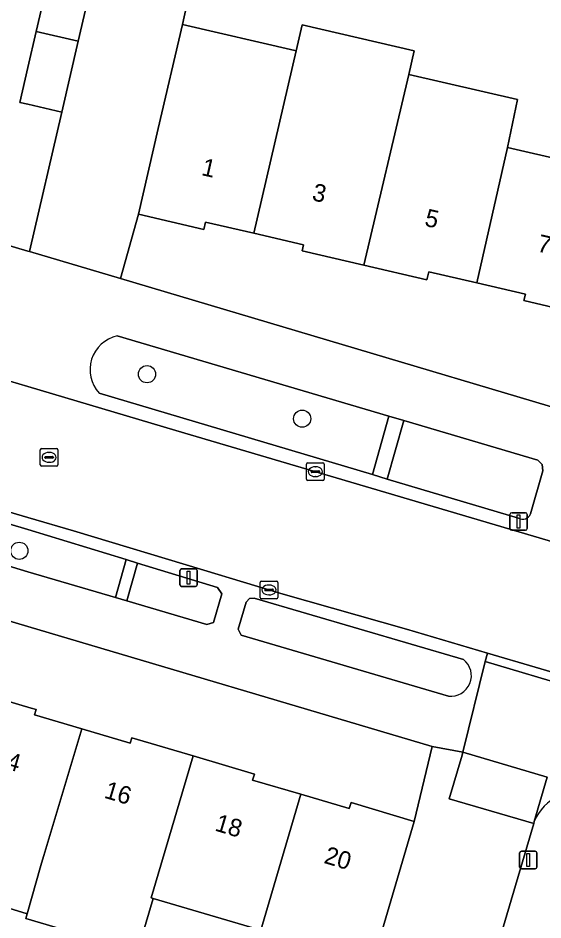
# Model space of a CAD drawing. Extents: x 161771 to 163125, y 382475 to 383179.
# Drawn here: x 162499.4 to 162529.3, y 382587.1 to 382638.4 of the extents above; entities that cross this region are included whole.
import ezdxf

# ---------------------------------------------------------------- set-up
doc = ezdxf.new("R2010")
doc.units = 0
for name, color, linetype in [('IMGEO_Boom', 7, 'Continuous'), ('IMGEO_Erf', 7, 'Continuous'), ('IMGEO_Groenvoorziening', 7, 'Continuous'), ('IMGEO_Haag', 7, 'Continuous'), ('IMGEO_Kolk', 7, 'Continuous'), ('IMGEO_Lichtmast', 7, 'Continuous'), ('IMGEO_Pand', 7, 'Continuous'), ('IMGEO_Pand_nummerreeks', 7, 'Continuous'), ('IMGEO_Rijbaan_lokaal_open', 7, 'Continuous'), ('IMGEO_Rioolput', 7, 'Continuous'), ('IMGEO_Voetpad_open', 7, 'Continuous')]:
    doc.layers.add(name, color=color, linetype=linetype)

msp = doc.modelspace()

# ---------------------------------------------------------------- linework, layer by layer
at = {"layer": 'IMGEO_Boom'}
for centre in [(162506.786, 382618.15), (162515.616, 382615.621), (162499.515, 382608.109)]:
    msp.add_circle(centre, 0.489, dxfattribs=at)
at = {"layer": 'IMGEO_Erf'}
for points in [[(162537.348, 382645.451), (162535.3, 382645.93), (162526.78, 382647.894), (162522.428, 382648.868), (162521.91, 382646.554), (162517.55, 382647.531), (162513.778, 382648.375), (162514.272, 382650.581), (162511.664, 382651.185), (162508.801, 382638.039), (162515.192, 382636.56), (162515.281, 382636.539), (162515.624, 382638.019), (162522, 382636.543), (162521.683, 382635.2), (162527.882, 382633.765), (162527.297, 382631.051), (162533.808, 382629.543)], [(162519.124, 382624.347), (162515.609, 382625.161), (162515.69, 382625.511), (162512.875, 382626.163), (162510.11, 382626.803), (162510.013, 382626.385), (162506.302, 382627.245), (162505.275, 382623.586), (162530.512, 382616.086), (162531.94, 382621.478), (162528.243, 382622.334), (162528.328, 382622.701), (162525.557, 382623.343), (162522.821, 382623.976), (162522.714, 382623.516)]]:
    msp.add_lwpolyline(points, close=True, dxfattribs=at)
for points in [[(162468.305, 382634.573), (162500, 382625.154), (162500.101, 382625.124), (162501.936, 382633.055), (162500, 382633.503), (162499.54, 382633.61), (162500, 382635.597), (162500.473, 382637.637), (162501.417, 382641.716)], [(162496.795, 382600.167), (162500.2, 382599.163), (162500.468, 382599.085), (162500.379, 382598.78), (162503.068, 382597.989), (162505.828, 382597.177), (162505.916, 382597.477), (162509.409, 382596.447), (162512.898, 382595.414), (162512.798, 382595.069), (162515.548, 382594.26), (162518.3, 382593.45), (162518.398, 382593.785), (162521.99, 382592.721), (162523.009, 382596.98), (162500, 382603.809), (162455.048, 382617.15)], [(162513.27, 382586.527), (162507.137, 382588.332), (162506.251, 382585.323), (162499.891, 382587.195), (162499.972, 382587.47), (162493.607, 382589.411)]]:
    msp.add_lwpolyline(points, dxfattribs=at)
at = {"layer": 'IMGEO_Groenvoorziening'}
for points in [[(162504.056, 382617.073), (162519.617, 382612.44), (162520.556, 382615.76), (162505.083, 382620.333)], [(162528.619, 382610.207), (162529.319, 382612.658), (162529.285, 382613.008), (162529.034, 382613.255), (162521.398, 382615.512), (162520.459, 382612.189), (162527.933, 382609.964)], [(162512.884, 382605.417), (162512.615, 382605.397), (162512.438, 382605.193), (162511.979, 382603.646), (162512.137, 382603.316), (162523.942, 382599.849)], [(162524.797, 382601.925), (162512.884, 382605.417)], [(162528.826, 382592.709), (162528.794, 382592.599), (162527.016, 382586.562), (162531.306, 382585.228), (162522.897, 382554.728), (162521.601, 382534.757), (162521.543, 382530.653), (162523.927, 382531.853), (162561.095, 382552.178), (162546.883, 382578.675)]]:
    msp.add_lwpolyline(points, dxfattribs=at)
for points in [[(162504.997, 382605.447), (162505.607, 382607.605), (162500, 382609.311), (162497.825, 382609.961), (162497.392, 382609.851), (162496.877, 382608.204), (162497.009, 382607.89), (162497.311, 382607.733), (162500, 382606.917)], [(162505.632, 382605.26), (162510.188, 382603.92), (162510.563, 382604.036), (162511.052, 382605.668), (162510.799, 382606.025), (162506.24, 382607.412)]]:
    msp.add_lwpolyline(points, close=True, dxfattribs=at)
for centre, radius, start, end in [((162505.522, 382618.403), 1.979, 102.8043, 222.2237), ((162528.17, 382610.386), 0.484, 240.7381, 338.2729), ((162524.084, 382601.004), 1.164, 262.9768, 52.2547), ((162531.378, 382591.657), 2.761, 72.3822, 157.5942)]:
    msp.add_arc(centre, radius, start, end, dxfattribs=at)
at = {"layer": 'IMGEO_Haag'}
for points in [[(162504.056, 382617.073), (162519.617, 382612.44), (162520.556, 382615.76), (162505.083, 382620.333)], [(162528.619, 382610.207), (162529.319, 382612.658), (162529.285, 382613.008), (162529.034, 382613.255), (162521.398, 382615.512), (162520.459, 382612.189), (162527.933, 382609.964)], [(162512.884, 382605.417), (162512.615, 382605.397), (162512.438, 382605.193), (162511.979, 382603.646), (162512.137, 382603.316), (162523.942, 382599.849)], [(162524.797, 382601.925), (162512.884, 382605.417)]]:
    msp.add_lwpolyline(points, dxfattribs=at)
for points in [[(162504.997, 382605.447), (162505.607, 382607.605), (162500, 382609.311), (162497.825, 382609.961), (162497.392, 382609.851), (162496.877, 382608.204), (162497.009, 382607.89), (162497.311, 382607.733), (162500, 382606.917)], [(162505.632, 382605.26), (162510.188, 382603.92), (162510.563, 382604.036), (162511.052, 382605.668), (162510.799, 382606.025), (162506.24, 382607.412)]]:
    msp.add_lwpolyline(points, close=True, dxfattribs=at)
for centre, radius, start, end in [((162505.522, 382618.403), 1.979, 102.8043, 222.2237), ((162528.17, 382610.386), 0.484, 240.7381, 338.2729), ((162524.084, 382601.004), 1.164, 262.9768, 52.2547)]:
    msp.add_arc(centre, radius, start, end, dxfattribs=at)
at = {"layer": 'IMGEO_Kolk'}
for p, q in [((162515.868, 382612.181), (162515.868, 382613.033)), ((162515.943, 382613.107), (162516.795, 382613.107)), ((162516.356, 382612.887), (162516.381, 382612.887)), ((162516.869, 382613.033), (162516.869, 382612.181)), ((162516.127, 382612.601), (162516.127, 382612.613)), ((162516.565, 382612.564), (162516.167, 382612.564)), ((162516.17, 382612.65), (162516.568, 382612.65)), ((162516.379, 382612.327), (162516.354, 382612.327)), ((162516.611, 382612.613), (162516.611, 382612.601)), ((162516.795, 382612.107), (162515.943, 382612.107)), ((162513.229, 382605.457), (162513.229, 382606.309)), ((162513.304, 382606.383), (162514.156, 382606.383)), ((162513.717, 382606.163), (162513.742, 382606.163)), ((162514.23, 382606.309), (162514.23, 382605.457)), ((162513.488, 382605.877), (162513.488, 382605.889)), ((162513.926, 382605.84), (162513.528, 382605.84)), ((162513.531, 382605.926), (162513.929, 382605.926)), ((162513.972, 382605.889), (162513.972, 382605.877)), ((162514.156, 382605.383), (162513.304, 382605.383)), ((162513.74, 382605.603), (162513.715, 382605.603))]:
    msp.add_line(p, q, dxfattribs=at)
for points in [[(162515.868, 382612.181), (162515.868, 382613.033)], [(162515.943, 382613.107), (162516.795, 382613.107)], [(162516.869, 382613.033), (162516.869, 382612.181)], [(162516.795, 382612.107), (162515.943, 382612.107)], [(162513.229, 382605.457), (162513.229, 382606.309)], [(162513.304, 382606.383), (162514.156, 382606.383)], [(162514.23, 382606.309), (162514.23, 382605.457)], [(162514.156, 382605.383), (162513.304, 382605.383)]]:
    msp.add_lwpolyline(points, dxfattribs=at)
for centre, radius, start, end in [((162515.945, 382613.031), 0.0765, 91.552, 178.448), ((162515.945, 382613.031), 0.0765, 91.552, 178.448), ((162516.793, 382613.031), 0.0765, 1.552, 88.448), ((162516.793, 382613.031), 0.0765, 1.552, 88.448), ((162516.167, 382612.61), 0.0403, 85.8775, 175.7526), ((162516.164, 382612.6), 0.0366, 178.938, 274.7102), ((162516.568, 382612.607), 0.043, 264.8664, 352.4533), ((162516.572, 382612.612), 0.0386, 1.7309, 96.639), ((162515.945, 382612.183), 0.0765, 181.552, 268.448), ((162515.945, 382612.183), 0.0765, 181.552, 268.448), ((162516.793, 382612.183), 0.0765, 271.552, 358.448), ((162516.793, 382612.183), 0.0765, 271.552, 358.448), ((162513.306, 382606.307), 0.0765, 91.552, 178.448), ((162513.306, 382606.307), 0.0765, 91.552, 178.448), ((162514.154, 382606.307), 0.0765, 1.552, 88.448), ((162514.154, 382606.307), 0.0765, 1.552, 88.448), ((162513.528, 382605.886), 0.0403, 85.8775, 175.7526), ((162513.525, 382605.876), 0.0366, 178.938, 274.7102), ((162513.929, 382605.883), 0.043, 264.8664, 352.4533), ((162513.933, 382605.888), 0.0386, 1.7309, 96.639), ((162513.306, 382605.459), 0.0765, 181.552, 268.448), ((162513.306, 382605.459), 0.0765, 181.552, 268.448), ((162514.154, 382605.459), 0.0765, 271.552, 358.448), ((162514.154, 382605.459), 0.0765, 271.552, 358.448)]:
    msp.add_arc(centre, radius, start, end, dxfattribs=at)
for centre, major_axis, ratio, start_param, end_param in [((162516.355, 382612.607), (-0.387, 0.002), 0.722429, 4.712389, 7.853982), ((162516.38, 382612.607), (-0.39, 0.002), 0.717154, 1.570796, 4.712389), ((162513.716, 382605.883), (-0.387, 0.002), 0.722429, 4.712389, 7.853982), ((162513.741, 382605.883), (-0.39, 0.002), 0.717154, 1.570796, 4.712389)]:
    msp.add_ellipse(centre, major_axis=major_axis, ratio=ratio, start_param=start_param, end_param=end_param, dxfattribs=at)
at = {"layer": 'IMGEO_Lichtmast'}
for p, q in [((162527.542, 382610.275), (162528.332, 382610.275)), ((162528.332, 382610.275), (162527.542, 382610.275)), ((162527.442, 382609.375), (162527.442, 382610.175)), ((162527.442, 382610.175), (162527.442, 382609.375)), ((162528.432, 382610.175), (162528.432, 382609.375)), ((162528.432, 382609.375), (162528.432, 382610.175)), ((162528.332, 382609.275), (162527.542, 382609.275)), ((162527.542, 382609.275), (162528.332, 382609.275)), ((162508.654, 382606.179), (162508.654, 382606.979)), ((162508.654, 382606.979), (162508.654, 382606.179)), ((162508.754, 382607.079), (162509.544, 382607.079)), ((162509.544, 382607.079), (162508.754, 382607.079)), ((162509.644, 382606.979), (162509.644, 382606.179)), ((162509.644, 382606.179), (162509.644, 382606.979)), ((162509.544, 382606.079), (162508.754, 382606.079)), ((162508.754, 382606.079), (162509.544, 382606.079)), ((162527.992, 382590.123), (162527.992, 382590.923)), ((162527.992, 382590.923), (162527.992, 382590.123)), ((162528.092, 382591.023), (162528.882, 382591.023)), ((162528.882, 382591.023), (162528.092, 382591.023)), ((162528.982, 382590.923), (162528.982, 382590.123)), ((162528.982, 382590.123), (162528.982, 382590.923)), ((162528.882, 382590.023), (162528.092, 382590.023)), ((162528.092, 382590.023), (162528.882, 382590.023))]:
    msp.add_line(p, q, dxfattribs=at)
for points in [[(162527.862, 382610.15), (162528.012, 382610.15), (162528.012, 382609.4), (162527.862, 382609.4), (162527.862, 382610.15)], [(162509.074, 382606.954), (162509.224, 382606.954), (162509.224, 382606.204), (162509.074, 382606.204), (162509.074, 382606.954)], [(162528.412, 382590.898), (162528.562, 382590.898), (162528.562, 382590.148), (162528.412, 382590.148), (162528.412, 382590.898)]]:
    msp.add_lwpolyline(points, dxfattribs=at)
for centre, start, end in [((162527.542, 382610.175), 90, 180), ((162527.542, 382610.175), 90, 180), ((162528.332, 382610.175), 0, 90), ((162528.332, 382610.175), 360, 90), ((162527.542, 382609.375), 180, 270), ((162527.542, 382609.375), 180, 270), ((162528.332, 382609.375), 270, 0), ((162528.332, 382609.375), 270, 0), ((162508.754, 382606.979), 90, 180), ((162508.754, 382606.979), 90, 180), ((162509.544, 382606.979), 0, 90), ((162509.544, 382606.979), 360, 90), ((162508.754, 382606.179), 180, 270), ((162508.754, 382606.179), 180, 270), ((162509.544, 382606.179), 270, 0), ((162509.544, 382606.179), 270, 0), ((162528.092, 382590.923), 90, 180), ((162528.092, 382590.923), 90, 180), ((162528.882, 382590.923), 0, 90), ((162528.882, 382590.923), 360, 90), ((162528.092, 382590.123), 180, 270), ((162528.092, 382590.123), 180, 270), ((162528.882, 382590.123), 270, 0), ((162528.882, 382590.123), 270, 0)]:
    msp.add_arc(centre, 0.1, start, end, dxfattribs=at)
at = {"layer": 'IMGEO_Pand'}
for points in [[(162500.473, 382637.637), (162502.872, 382637.096), (162503.813, 382641.161), (162501.417, 382641.716)], [(162515.281, 382636.539), (162515.192, 382636.56), (162508.801, 382638.039), (162507.43, 382632.117), (162506.302, 382627.245), (162510.013, 382626.385), (162510.11, 382626.803), (162512.875, 382626.163)], [(162521.683, 382635.2), (162522, 382636.543), (162515.624, 382638.019), (162515.281, 382636.539), (162512.875, 382626.163), (162515.69, 382625.511), (162515.609, 382625.161), (162519.124, 382624.347)], [(162500.473, 382637.637), (162500, 382635.597), (162499.54, 382633.61), (162500, 382633.503), (162501.936, 382633.055), (162502.872, 382637.096)], [(162527.297, 382631.051), (162527.882, 382633.765), (162521.683, 382635.2), (162519.124, 382624.347), (162522.714, 382623.516), (162522.821, 382623.976), (162525.557, 382623.343)], [(162533.068, 382626.35), (162533.808, 382629.543), (162527.297, 382631.051), (162525.557, 382623.343), (162528.328, 382622.701), (162528.243, 382622.334), (162531.94, 382621.478)], [(162503.068, 382597.989), (162500.379, 382598.78), (162500.468, 382599.085), (162500.2, 382599.163), (162496.795, 382600.167), (162495.394, 382595.434), (162494.401, 382592.081), (162493.607, 382589.411), (162499.972, 382587.47), (162500.748, 382590.213)], [(162509.409, 382596.447), (162505.916, 382597.477), (162505.828, 382597.177), (162503.068, 382597.989), (162500.748, 382590.213), (162499.972, 382587.47), (162499.891, 382587.195), (162506.251, 382585.323), (162507.137, 382588.332), (162507.032, 382588.363)], [(162515.548, 382594.26), (162512.798, 382595.069), (162512.898, 382595.414), (162509.409, 382596.447), (162507.032, 382588.363), (162507.137, 382588.332), (162513.27, 382586.527)], [(162521.99, 382592.721), (162518.398, 382593.785), (162518.3, 382593.45), (162515.548, 382594.26), (162513.27, 382586.527), (162514.821, 382586.07), (162519.617, 382584.659)]]:
    msp.add_lwpolyline(points, close=True, dxfattribs=at)
at = {"layer": 'IMGEO_Rijbaan_lokaal_open'}
for points in [[(162503.813, 382641.161), (162502.872, 382637.096), (162501.936, 382633.055), (162500.101, 382625.124), (162505.275, 382623.586), (162506.302, 382627.245), (162507.43, 382632.117), (162508.801, 382638.039), (162511.664, 382651.185)], [(162495.213, 382611.406), (162500, 382610.003), (162502.604, 382609.24), (162510.024, 382607.015), (162514.527, 382605.641), (162521.553, 382603.645), (162526.168, 382602.283), (162528.885, 382601.481), (162531.27, 382600.787), (162532.88, 382600.319), (162539.093, 382598.545), (162540.392, 382598.146), (162540.743, 382598.042), (162542.72, 382604.802), (162540.02, 382605.594), (162531.476, 382608.135), (162520.385, 382611.423), (162508.43, 382614.944), (162500, 382617.448), (162494.86, 382618.975)]]:
    msp.add_lwpolyline(points, dxfattribs=at)
msp.add_lwpolyline([(162523.985, 382594.006), (162528.794, 382592.599), (162528.826, 382592.709), (162529.553, 382595.232), (162524.771, 382596.654), (162524.719, 382596.48)], close=True, dxfattribs=at)
at = {"layer": 'IMGEO_Rioolput'}
for p, q in [((162500.713, 382612.994), (162500.713, 382613.846)), ((162500.788, 382613.92), (162501.64, 382613.92)), ((162501.714, 382613.846), (162501.714, 382612.994)), ((162500.972, 382613.414), (162500.972, 382613.426)), ((162501.41, 382613.377), (162501.012, 382613.377)), ((162501.015, 382613.463), (162501.413, 382613.463)), ((162501.201, 382613.7), (162501.226, 382613.7)), ((162501.456, 382613.426), (162501.456, 382613.414)), ((162501.64, 382612.92), (162500.788, 382612.92)), ((162501.224, 382613.14), (162501.199, 382613.14))]:
    msp.add_line(p, q, dxfattribs=at)
for points in [[(162500.713, 382612.994), (162500.713, 382613.846)], [(162500.788, 382613.92), (162501.64, 382613.92)], [(162501.714, 382613.846), (162501.714, 382612.994)], [(162501.64, 382612.92), (162500.788, 382612.92)]]:
    msp.add_lwpolyline(points, dxfattribs=at)
for centre, radius, start, end in [((162500.79, 382613.844), 0.0765, 91.552, 178.448), ((162500.79, 382613.844), 0.0765, 91.552, 178.448), ((162501.638, 382613.844), 0.0765, 1.552, 88.448), ((162501.638, 382613.844), 0.0765, 1.552, 88.448), ((162501.012, 382613.423), 0.0403, 85.8775, 175.7526), ((162501.009, 382613.413), 0.0366, 178.938, 274.7102), ((162501.413, 382613.42), 0.043, 264.8664, 352.4533), ((162501.417, 382613.425), 0.0386, 1.7309, 96.639), ((162500.79, 382612.996), 0.0765, 181.552, 268.448), ((162500.79, 382612.996), 0.0765, 181.552, 268.448), ((162501.638, 382612.996), 0.0765, 271.552, 358.448), ((162501.638, 382612.996), 0.0765, 271.552, 358.448)]:
    msp.add_arc(centre, radius, start, end, dxfattribs=at)
for centre, major_axis, ratio, start_param, end_param in [((162501.2, 382613.42), (-0.387, 0.002), 0.722429, 4.712389, 7.853982), ((162501.225, 382613.42), (-0.39, 0.002), 0.717154, 1.570796, 4.712389)]:
    msp.add_ellipse(centre, major_axis=major_axis, ratio=ratio, start_param=start_param, end_param=end_param, dxfattribs=at)
at = {"layer": 'IMGEO_Voetpad_open'}
for points in [[(162562.442, 382606.621), (162559.118, 382607.586), (162531.953, 382615.658), (162530.512, 382616.086), (162505.275, 382623.586), (162500.101, 382625.124), (162500, 382625.154), (162468.305, 382634.573), (162463.814, 382636.141), (162462.978, 382633.835)], [(162454.793, 382630.882), (162464.806, 382627.963), (162467.619, 382627.127), (162482.134, 382622.815), (162494.86, 382618.975), (162500, 382617.448), (162508.43, 382614.944), (162520.385, 382611.423), (162531.476, 382608.135), (162540.02, 382605.594), (162542.72, 382604.802), (162545.474, 382603.995), (162547.986, 382603.221), (162553.952, 382601.516)], [(162445.062, 382620.114), (162453.051, 382617.743), (162455.048, 382617.15), (162500, 382603.809), (162523.009, 382596.98), (162524.771, 382596.654), (162526.032, 382601.803), (162526.168, 382602.283), (162521.553, 382603.645), (162514.527, 382605.641), (162510.024, 382607.015), (162502.604, 382609.24), (162500, 382610.003), (162495.213, 382611.406), (162488.259, 382613.491), (162482.258, 382615.302), (162473.151, 382618.001), (162465.918, 382620.092), (162465.52, 382620.21), (162462.766, 382621.026)], [(162505.083, 382620.333), (162520.556, 382615.76), (162521.398, 382615.512), (162529.034, 382613.255), (162529.285, 382613.008), (162529.319, 382612.658), (162528.619, 382610.207)], [(162527.933, 382609.964), (162520.459, 382612.189), (162519.617, 382612.44), (162504.056, 382617.073)], [(162523.942, 382599.849), (162512.137, 382603.316), (162511.979, 382603.646), (162512.438, 382605.193), (162512.615, 382605.397)], [(162512.615, 382605.397), (162512.884, 382605.417), (162524.797, 382601.925)], [(162568.262, 382592.109), (162567.186, 382592.352), (162557.902, 382594.164), (162551.536, 382595.604), (162545.895, 382596.834), (162543.945, 382597.266), (162543.524, 382597.351), (162540.743, 382598.042), (162540.392, 382598.146), (162539.093, 382598.545), (162532.88, 382600.319), (162531.27, 382600.787), (162531.129, 382600.291), (162526.032, 382601.803), (162524.771, 382596.654), (162529.553, 382595.232), (162528.826, 382592.709)], [(162527.016, 382586.562), (162528.794, 382592.599), (162523.985, 382594.006), (162524.719, 382596.48), (162524.771, 382596.654), (162523.009, 382596.98), (162521.99, 382592.721), (162519.617, 382584.659)]]:
    msp.add_lwpolyline(points, dxfattribs=at)
for points in [[(162519.617, 382612.44), (162520.459, 382612.189), (162521.398, 382615.512), (162520.556, 382615.76)], [(162497.392, 382609.851), (162497.825, 382609.961), (162500, 382609.311), (162505.607, 382607.605), (162506.24, 382607.412), (162510.799, 382606.025), (162511.052, 382605.668), (162510.563, 382604.036), (162510.188, 382603.92), (162505.632, 382605.26), (162504.997, 382605.447), (162500, 382606.917), (162497.311, 382607.733), (162497.009, 382607.89), (162496.877, 382608.204)], [(162505.632, 382605.26), (162506.24, 382607.412), (162505.607, 382607.605), (162504.997, 382605.447)], [(162526.168, 382602.283), (162526.032, 382601.803), (162531.129, 382600.291), (162531.27, 382600.787), (162528.885, 382601.481)]]:
    msp.add_lwpolyline(points, close=True, dxfattribs=at)
for centre, radius, start, end in [((162505.522, 382618.403), 1.979, 102.8043, 222.2237), ((162528.17, 382610.386), 0.484, 240.7381, 338.2729), ((162524.084, 382601.004), 1.164, 262.9768, 52.2547), ((162531.378, 382591.657), 2.761, 72.3822, 157.5942)]:
    msp.add_arc(centre, radius, start, end, dxfattribs=at)

# ---------------------------------------------------------------- texts
at = {"layer": 'IMGEO_Pand_nummerreeks'}
for s, rotation, p in [('1', 347.2116, (162509.836, 382629.482)), ('3', 347.2116, (162516.13, 382628.054)), ('5', 347.2116, (162522.537, 382626.6)), ('7', 347.2116, (162528.944, 382625.145)), ('14', 343.4874, (162497.998, 382595.941)), ('16', 343.4874, (162504.295, 382594.074)), ('18', 343.4874, (162510.595, 382592.207)), ('20', 343.4874, (162516.804, 382590.365))]:
    msp.add_text(s, height=1, rotation=rotation, dxfattribs=at).set_placement(p)

doc.saveas('drawing.dxf')
